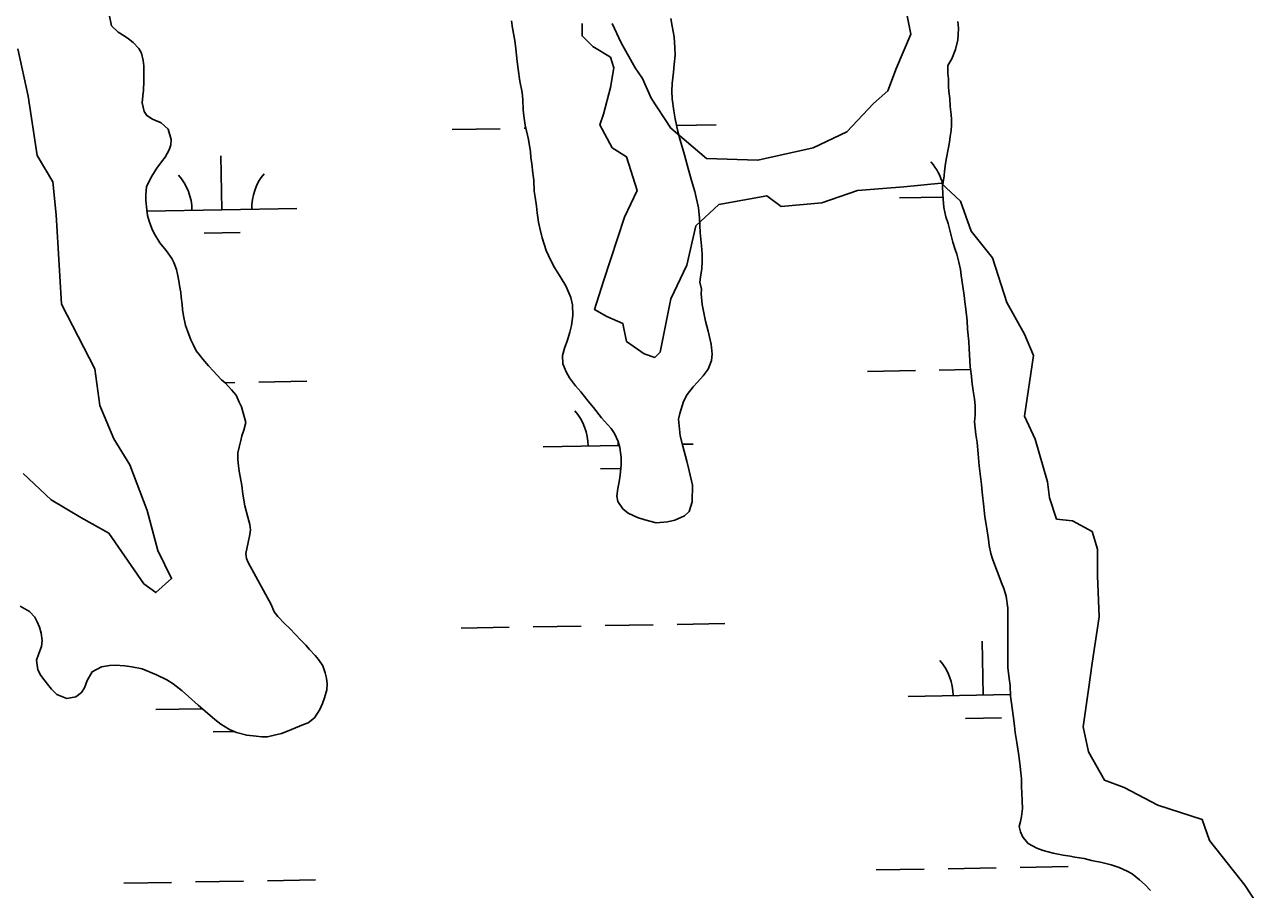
# Model space of a CAD drawing. Extents: x 3903937 to 3942190, y 260677 to 286651.
# Drawn here: x 3935631 to 3936453, y 270584 to 271161 of the extents above; entities that cross this region are included whole.
import ezdxf

# ---------------------------------------------------------------- set-up
doc = ezdxf.new("R2010")
doc.units = 0
doc.layers.add('V-RIVR-EDGE', color=7, linetype='Continuous')
doc.layers.add('V-WETL-SWMP', color=7, linetype='Continuous')

msp = doc.modelspace()

# ---------------------------------------------------------------- linework, layer by layer
at = {"layer": 'V-RIVR-EDGE'}
for points in [[(3936218.77, 271172.54), (3936222.33, 271154.76), (3936212.85, 271132.24), (3936206.92, 271116.84), (3936197.44, 271108.54), (3936179.66, 271089.58), (3936157.14, 271078.91), (3936120.4, 271070.61), (3936086.02, 271071.8), (3936062.32, 271091.95), (3936049.28, 271112.1), (3936043.35, 271125.13), (3936038.61, 271132.24), (3936029.13, 271148.84), (3936023.21, 271161.88)], [(3936003.06, 271161.88), (3936003.06, 271153.58), (3936010.17, 271146.47), (3936022.02, 271139.36), (3936024.39, 271132.24), (3936022.02, 271119.21), (3936017.28, 271101.43), (3936014.91, 271094.32), (3936023.21, 271078.91), (3936032.69, 271072.98), (3936039.8, 271050.46), (3936031.5, 271032.68), (3936017.28, 270990.01), (3936011.35, 270971.05), (3936019.65, 270966.31), (3936030.32, 270961.57), (3936032.69, 270949.72), (3936044.54, 270941.42), (3936051.65, 270939.05), (3936055.21, 270942.6), (3936062.32, 270978.16), (3936072.99, 271000.68), (3936078.91, 271026.76), (3936094.32, 271040.98), (3936126.32, 271046.91), (3936135.8, 271039.79), (3936163.07, 271042.17), (3936186.77, 271050.46), (3936217.59, 271052.83), (3936242.48, 271055.2), (3936255.52, 271043.35), (3936262.63, 271023.2), (3936276.85, 271005.42), (3936286.33, 270975.79), (3936298.18, 270954.46), (3936304.11, 270940.23), (3936298.18, 270899.93), (3936305.3, 270884.53), (3936313.59, 270856.08), (3936314.78, 270845.41), (3936319.52, 270831.19), (3936330.19, 270830), (3936343.22, 270822.89), (3936346.78, 270811.04), (3936346.78, 270793.26), (3936347.97, 270766), (3936343.22, 270735.18), (3936340.85, 270717.4), (3936337.3, 270692.51), (3936340.85, 270675.92), (3936351.52, 270656.96), (3936364.56, 270652.22), (3936387.08, 270640.36), (3936416.71, 270630.88), (3936421.45, 270616.66), (3936445.16, 270587.03), (3936453.45, 270573.99)], [(3935626.77, 271144.9), (3935633.76, 271113.42), (3935639.6, 271073.77), (3935650.09, 271056.27), (3935652.42, 271034.12), (3935653.59, 271011.96), (3935655.92, 270974.64), (3935678.08, 270931.49), (3935681.58, 270907), (3935690.91, 270884.84), (3935701.4, 270867.35), (3935713.07, 270837.03), (3935720.06, 270810.21), (3935729.39, 270791.55), (3935718.9, 270782.22), (3935710.73, 270788.05), (3935687.41, 270821.87), (3935668.75, 270832.36), (3935648.92, 270844.03), (3935630.27, 270861.52)]]:
    msp.add_lwpolyline(points, dxfattribs=at)
at = {"layer": 'V-WETL-SWMP'}
for p, q in [((3935916.57, 271091.06), (3935948.57, 271091.62)), ((3935964.57, 271091.9), (3935965.56, 271091.92)), ((3936066.22, 271093.69), (3936092.55, 271094.15)), ((3935762.9, 271037.6), (3935762.26, 271073.6)), ((3936214.74, 271045.56), (3936243.79, 271046.07)), ((3935712.91, 271036.72), (3935812.89, 271038.48)), ((3935751.17, 271021.96), (3935775.17, 271022.39)), ((3936193.36, 270929.73), (3936225.36, 270930.29)), ((3936241.36, 270930.57), (3936262.21, 270930.94)), ((3935764.89, 270922.19), (3935771.52, 270922.3)), ((3935787.52, 270922.59), (3935819.51, 270923.15)), ((3935977.15, 270879.49), (3936027.82, 270880.38)), ((3936027.14, 270880.37), (3936027.09, 270883.12)), ((3936069.87, 270881.12), (3936077.13, 270881.25)), ((3936015.42, 270864.73), (3936028.99, 270864.97)), ((3936066.41, 270760.97), (3936098.4, 270761.53)), ((3935922.43, 270758.43), (3935954.42, 270759)), ((3935970.42, 270759.28), (3936002.42, 270759.84)), ((3936018.41, 270760.12), (3936050.41, 270760.69)), ((3936270.58, 270713.81), (3936269.95, 270749.81)), ((3936220.59, 270712.93), (3936288.83, 270714.13)), ((3935718.76, 270704.1), (3935749.87, 270704.65)), ((3936258.86, 270698.17), (3936282.85, 270698.59)), ((3935757.03, 270689.34), (3935771.05, 270689.59)), ((3936199.22, 270597.11), (3936231.21, 270597.67)), ((3936247.21, 270597.95), (3936279.21, 270598.51)), ((3936295.2, 270598.8), (3936327.2, 270599.36)), ((3935697.39, 270588.27), (3935729.38, 270588.84)), ((3935745.38, 270589.12), (3935777.38, 270589.68)), ((3935793.37, 270589.96), (3935825.37, 270590.53))]:
    msp.add_line(p, q, dxfattribs=at)
for points in [[(3935825.06, 270740.25), (3935821.33, 270744.21), (3935818.85, 270746.98), (3935815.03, 270750.94), (3935812.23, 270753.93), (3935807.99, 270758.42), (3935804.78, 270761.42), (3935800.12, 270766.13), (3935797.86, 270769.43), (3935795.73, 270774.31), (3935780.5, 270802.14), (3935779.29, 270804.9), (3935778.92, 270808.17), (3935780.52, 270815.51), (3935781.55, 270820.96), (3935781.92, 270824.11), (3935781.56, 270827.49), (3935780.27, 270832.56), (3935778.08, 270840.07), (3935776.84, 270847.78), (3935776.09, 270853.68), (3935774.35, 270863.08), (3935773.89, 270866.67), (3935773.54, 270870.99), (3935773.61, 270875.3), (3935774.41, 270879.18), (3935775.43, 270883.69), (3935776.11, 270886.73), (3935777.55, 270890.61), (3935778.79, 270895.74), (3935775.91, 270906), (3935774.38, 270909.18), (3935772.35, 270913.85), (3935769.25, 270917.48), (3935765.02, 270922.07), (3935762.73, 270924.11), (3935759.42, 270927.54), (3935757.25, 270929.99), (3935754.05, 270933.52), (3935750.12, 270937.79), (3935747.75, 270941.1), (3935745.79, 270943.55), (3935743.96, 270947.16), (3935742.23, 270950.87), (3935739.9, 270956.7), (3935738.6, 270960.3), (3935737.33, 270966.85), (3935736.67, 270970.96), (3935736.3, 270974.34), (3935735.75, 270979.19), (3935735.49, 270982.45), (3935734.72, 270986.99), (3935734.25, 270990.16), (3935733.37, 270994.59), (3935732.58, 270997.77), (3935730.76, 271002.32), (3935729.55, 271005.08), (3935725.74, 271010.3), (3935721.51, 271015.42), (3935717.61, 271021.8), (3935716.09, 271024.98), (3935714.48, 271029.96), (3935713.28, 271033.77), (3935712.72, 271037.57), (3935712.08, 271043.68), (3935712.15, 271047.68), (3935712.65, 271052.93), (3935715.17, 271058.47), (3935716.79, 271061.18), (3935719.59, 271065.24), (3935722.72, 271069.61), (3935724.98, 271072.73), (3935727.8, 271077.52), (3935728.9, 271080.87), (3935729.07, 271084.45), (3935727.08, 271091.33), (3935722.41, 271095.61), (3935716.56, 271097.92), (3935712.81, 271100.4), (3935711.06, 271103.06), (3935709.79, 271108.87), (3935710.18, 271113.5), (3935710.56, 271117.39), (3935710.87, 271123.38), (3935710.94, 271127.48), (3935710.83, 271133.49), (3935710.47, 271137.18), (3935709.29, 271142.04), (3935707.44, 271145.23), (3935703.72, 271149.18), (3935700.71, 271151.65), (3935697.69, 271153.49), (3935693.62, 271155.98), (3935689.17, 271160.37), (3935687.71, 271167.76)], [(3936062.95, 271116.68), (3936063.14, 271121.84), (3936064, 271129.3), (3936064.62, 271134.44), (3936065.14, 271140.65), (3936065.01, 271145.59), (3936064.61, 271152.97), (3936063.15, 271160.15), (3936062.28, 271165.22)], [(3935955.94, 271163.54), (3935956.71, 271158.68), (3935958.15, 271150.45), (3935959, 271144.86), (3935959.71, 271136.53), (3935960.57, 271131.25), (3935961.7, 271123.34), (3935963.05, 271115.74), (3935963.6, 271110.89)], [(3936253.77, 271163.23), (3936254.07, 271158.6), (3936253.87, 271154.22), (3936253.69, 271150.84), (3936252.21, 271144.48), (3936249.73, 271138.27), (3936247.02, 271133.8), (3936247.06, 271128.42), (3936247.38, 271124.91), (3936247.54, 271119.78), (3936247.74, 271116.52), (3936248.41, 271111.75), (3936248.7, 271106.37), (3936249.24, 271101.1), (3936249.43, 271097.72), (3936249.5, 271094.09), (3936249.19, 271090.34), (3936248.62, 271086.47), (3936248.18, 271082.59), (3936247.23, 271077.98), (3936246.25, 271072.11), (3936245.57, 271068.49), (3936244.86, 271063.37)], [(3935963.6, 271110.89), (3935963.81, 271104.25), (3935964.26, 271100.14), (3935965.11, 271093.92), (3935967.27, 271084.41), (3935968.81, 271076.17), (3935968.96, 271072.38), (3935969.63, 271068.16), (3935970.37, 271061.94), (3935970.82, 271057.3), (3935971.12, 271050.03), (3935971.79, 271045.91), (3935972.74, 271040), (3935973.2, 271035.58), (3935974.15, 271029.35), (3935974.92, 271025.34), (3935976.5, 271018.89), (3935977.8, 271014.66), (3935979.1, 271010.32), (3935982.25, 271003.74), (3935984.8, 270998.96), (3935989.21, 270991.84), (3935992.18, 270986.84), (3935995.63, 270979), (3935996.81, 270974.03), (3935996.91, 270967.08), (3935995.95, 270960.36), (3935995.04, 270955.96), (3935993.15, 270949.88), (3935991.71, 270945.91), (3935990.04, 270940.35), (3935990.27, 270934.88), (3935992.49, 270929.37), (3935994.74, 270925.43), (3935998.76, 270920), (3936002.27, 270916.15), (3936007.22, 270909.97), (3936010.73, 270905.59), (3936016.09, 270898.66), (3936020.12, 270894.39), (3936022.61, 270891.71), (3936024.76, 270888.2), (3936027.2, 270882.9), (3936028.18, 270878.89), (3936029.23, 270872.24), (3936029.26, 270867.5), (3936028.51, 270860.46), (3936027.8, 270855.95), (3936027, 270851.64), (3936026.39, 270846.49), (3936026.96, 270843.01), (3936030.24, 270838.01), (3936033.78, 270835.22), (3936040.15, 270832.27), (3936044.86, 270830.61), (3936052.51, 270828.8), (3936060.1, 270829.41), (3936065.06, 270830.38), (3936071.43, 270833.33), (3936074.53, 270836.33), (3936076.63, 270842.61), (3936076.82, 270853.77), (3936074.55, 270863.28), (3936072.88, 270869.94), (3936070.2, 270879.87), (3936068.42, 270886.75), (3936067.44, 270897.88), (3936068.35, 270901.66), (3936070.69, 270909.72), (3936073.08, 270914.21), (3936077.27, 270919.51), (3936080.06, 270922.62), (3936083.92, 270926.87), (3936087.15, 270931.13), (3936089.46, 270937.1), (3936089.84, 270941.19), (3936089.11, 270947.94), (3936087.25, 270956.5), (3936085.36, 270963.27), (3936083.12, 270974.25), (3936082.51, 270981.52), (3936082.67, 270984.68), (3936081.69, 270989.33), (3936082.17, 270992.58), (3936082.89, 270998.36), (3936083.28, 271002.98), (3936083.16, 271008.14), (3936082.72, 271013.41), (3936081.82, 271022.48), (3936081.45, 271031.96), (3936080.72, 271038.92), (3936078.27, 271049.8), (3936076.18, 271056.99), (3936073.09, 271067.47), (3936071.3, 271074.23), (3936068.62, 271083.96), (3936067.04, 271089.88), (3936065.28, 271098.12), (3936064.31, 271103.5), (3936063.19, 271111.63), (3936062.95, 271116.68)], [(3936244.86, 271063.37), (3936244.56, 271060.25), (3936243.56, 271053.01), (3936243.61, 271048.12), (3936243.92, 271044.61)], [(3936243.92, 271044.61), (3936244.46, 271038.97), (3936245.73, 271032.94), (3936247.28, 271028.29), (3936248.23, 271024.77), (3936250.46, 271015.97), (3936251.88, 271010.94), (3936252.95, 271007.91), (3936254.37, 271002.51), (3936255.41, 270997.61), (3936255.97, 270993.72), (3936257.1, 270986.44), (3936257.88, 270980.42), (3936258.44, 270976.16), (3936259.11, 270971.27), (3936259.98, 270963.49), (3936260.26, 270957.85), (3936261, 270949.71), (3936261.3, 270944.69), (3936261.67, 270937.05), (3936261.98, 270932.79), (3936262.75, 270926.65), (3936263.07, 270923.14), (3936263.39, 270919.88), (3936263.96, 270916.74), (3936264.75, 270911.47), (3936265.3, 270906.83), (3936265.32, 270900.57), (3936264.75, 270896.07), (3936265.73, 270887.54), (3936266.65, 270882.27), (3936267.27, 270874.63), (3936267.89, 270866.73), (3936268.56, 270861.46), (3936269.56, 270854.19), (3936269.98, 270849.05), (3936270.95, 270839.27), (3936271.71, 270832.75), (3936272.5, 270827.6), (3936273.19, 270823.34), (3936274.09, 270817.56), (3936274.52, 270813.55), (3936275.69, 270808.15), (3936276.88, 270804.75), (3936279.04, 270798.71), (3936280.6, 270794.67), (3936282.88, 270788.63), (3936284.44, 270784.85), (3936285.98, 270779.69), (3936286.98, 270771.79), (3936287.07, 270732.24), (3936287.95, 270724.84), (3936288.5, 270720.2), (3936288.89, 270713.05), (3936289.43, 270708.29), (3936290.55, 270700.26), (3936291.44, 270693.24), (3936291.99, 270688.85), (3936293.13, 270682.07), (3936294.49, 270673.54), (3936295.37, 270666.39), (3936295.67, 270661.62), (3936296.24, 270658.24), (3936296.27, 270652.48), (3936296.33, 270648.6), (3936296.5, 270643.34), (3936296.78, 270638.08), (3936296.2, 270632.83), (3936295.39, 270629.34), (3936294.71, 270626.22), (3936295.4, 270622.58), (3936297.09, 270618.92), (3936300.53, 270614.73), (3936306.36, 270611.76), (3936310.59, 270610.18), (3936317.19, 270608.32), (3936324.06, 270606.96), (3936328.55, 270606.26), (3936331.67, 270605.71), (3936337.91, 270604.73), (3936342.77, 270603.52), (3936349.63, 270602.03), (3936355.87, 270600.55), (3936361.22, 270598.83), (3936366.69, 270596.37), (3936369.91, 270594.43), (3936374.85, 270590.6), (3936378.55, 270587.28), (3936382.25, 270583.47)], [(3935628.45, 270773.08), (3935634.61, 270769.61), (3935638.12, 270765.76), (3935639.75, 270762.57), (3935641.27, 270759.08), (3935642.26, 270755.16), (3935642.92, 270750.1), (3935642.64, 270746.1), (3935640.88, 270741.61), (3935639.23, 270737), (3935640.07, 270730.67), (3935642.21, 270726.74), (3935646.54, 270720.99), (3935649.22, 270717.79), (3935652.74, 270714.15), (3935659.43, 270711.51), (3935665.45, 270712.57), (3935669.29, 270715.46), (3935671.24, 270718.69), (3935673.1, 270723.5), (3935676.36, 270729.34), (3935682.52, 270732.71), (3935687.9, 270733.57), (3935691.7, 270733.72), (3935698.21, 270733.29), (3935702.73, 270732.69), (3935709.65, 270731.21), (3935719.17, 270727.26), (3935726.06, 270723.89), (3935730.44, 270721.39), (3935736.46, 270716.66), (3935740.51, 270712.91), (3935747.15, 270707.01), (3935751.71, 270703.04), (3935758.25, 270697.46), (3935762.09, 270694.34), (3935768.04, 270690.88), (3935772.63, 270688.91), (3935779.45, 270687.01), (3935785.75, 270686.27), (3935789.53, 270686), (3935793.22, 270685.93), (3935796.91, 270686.72), (3935802.62, 270688.1), (3935806.65, 270689.82), (3935817.35, 270694.06), (3935820.53, 270695.38), (3935824.58, 270698.68), (3935828.25, 270704.2), (3935830, 270708.27), (3935831.43, 270711.93), (3935832.79, 270717.39), (3935833.17, 270721.27), (3935832.6, 270724.97), (3935831.81, 270728.56), (3935830.1, 270733.22), (3935827.23, 270737.58), (3935825.06, 270740.25)]]:
    msp.add_lwpolyline(points, dxfattribs=at)
for centre, start, end in [((3936209.49, 271045.94), 13.66646, 41.78024), ((3935707.66, 271037.11), 0.23658, 41.78024), ((3935818.12, 271039.05), 140.23658, 181.78024), ((3935971.9, 270879.87), 0.23658, 41.78024), ((3936215.34, 270713.31), 0.23658, 41.78024), ((3935713.51, 270704.48), 0.23658, 1.86205)]:
    msp.add_arc(centre, 35.25, start, end, dxfattribs=at)

doc.saveas('drawing.dxf')
